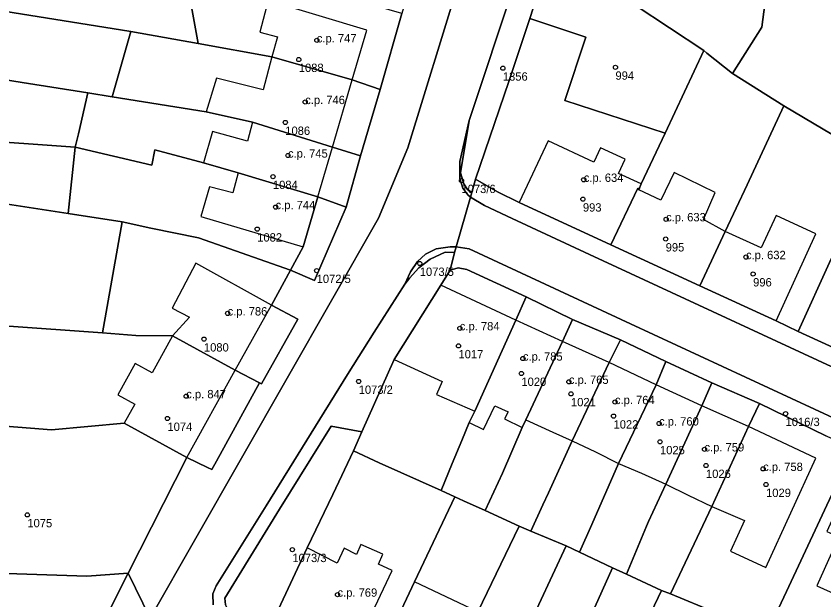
# Model space of a CAD drawing. Extents: x -878211 to -870363, y -1058464 to -1052522.
# Drawn here: x -875048.6 to -874951.8, y -1056537.8 to -1056467.9 of the extents above; entities that cross this region are included whole.
import ezdxf

# ---------------------------------------------------------------- set-up
doc = ezdxf.new("R2010")
doc.units = 0
for name, color, linetype in [('Definiční body', 7, 'Continuous'), ('Polygon budovy', 7, 'Continuous'), ('Polygon parcely', 7, 'Continuous')]:
    doc.layers.add(name, color=color, linetype=linetype)

msp = doc.modelspace()

# ---------------------------------------------------------------- linework, layer by layer
at = {"layer": 'Definiční body'}
for centre in [(-875012.56, -1056470.76994), (-875014.72, -1056473.06994), (-874990.26, -1056474.10994), (-874976.77, -1056473.99994), (-875013.95, -1056478.15994), (-875016.34, -1056480.60994), (-875016.01, -1056484.56994), (-875017.82, -1056487.09994), (-874995.22, -1056487.57994), (-874980.57, -1056487.47994), (-874980.67, -1056489.79994), (-875017.5, -1056490.74994), (-874970.7, -1056492.20994), (-875019.7, -1056493.38994), (-874970.75, -1056494.57994), (-874961.12, -1056496.73994), (-875000.22, -1056497.50994), (-875012.58, -1056498.35994), (-874960.27, -1056498.76994), (-875023.25, -1056503.48994), (-874995.42, -1056505.26994), (-875026.09, -1056506.56994), (-874995.58, -1056507.37994), (-874987.86, -1056508.89994), (-875007.54, -1056511.63994), (-874988.04, -1056510.68994), (-874982.35, -1056511.68994), (-875028.21, -1056513.40994), (-874982.1, -1056513.12994), (-874976.83, -1056514.10994), (-874956.38, -1056515.49994), (-875030.46, -1056516.07994), (-874977, -1056515.79994), (-874971.54, -1056516.67994), (-874971.43, -1056518.87994), (-874966.1, -1056519.77994), (-874965.92, -1056521.71994), (-874959.07, -1056522.11994), (-874958.72, -1056523.99994), (-875047.25, -1056527.62994), (-875015.49, -1056531.79994), (-875010.08, -1056537.18994)]:
    msp.add_circle(centre, 0.25, dxfattribs=at)
at = {"layer": 'Polygon budovy'}
for points in [[(-875019.41, -1056469.79), (-875017.29, -1056470.36), (-875017.95, -1056472.75), (-875008.34, -1056475.52), (-875006.57, -1056469.54), (-875018.38, -1056466.01)], [(-875024.59, -1056475.31), (-875025.84, -1056479.34), (-875020.25, -1056480.57), (-875010.67, -1056483.55), (-875008.34, -1056475.52), (-875017.95, -1056472.75), (-875019.01, -1056476.71)], [(-875020.88, -1056482.83), (-875025.07, -1056481.68), (-875026.13, -1056485.45), (-875021.99, -1056486.64), (-875012.43, -1056489.51), (-875010.67, -1056483.55), (-875020.25, -1056480.57)], [(-874984.84, -1056482.81), (-874988.29, -1056490.21), (-874977.34, -1056495.26), (-874974.09, -1056488.49), (-874973.98, -1056488.69), (-874973.68, -1056487.97), (-874976.41, -1056486.72), (-874975.61, -1056484.99), (-874978.56, -1056483.66), (-874979.35, -1056485.37)], [(-875012.43, -1056489.51), (-875021.99, -1056486.64), (-875022.62, -1056489.04), (-875025.41, -1056488.31), (-875026.46, -1056491.86), (-875014.18, -1056495.52)], [(-874977.34, -1056495.26), (-874966.64, -1056500.19), (-874963.61, -1056493.69), (-874966.21, -1056492.25), (-874964.8, -1056488.99), (-874969.74, -1056486.59), (-874971.34, -1056489.9), (-874973.98, -1056488.69), (-874974.09, -1056488.49)], [(-874963.61, -1056493.69), (-874966.64, -1056500.19), (-874957.51, -1056504.39), (-874952.76, -1056493.97), (-874957.52, -1056491.75), (-874959.31, -1056495.65)], [(-875027.07, -1056497.48), (-875029.91, -1056502.85), (-875027.81, -1056503.93), (-875029.84, -1056506.18), (-875022.33, -1056510.31), (-875017.98, -1056502.52)], [(-874950.93, -1056496.96), (-874954.87, -1056505.66), (-874948.32, -1056508.67), (-874944.46, -1056499.96)], [(-875003.28, -1056509.02), (-874997.55, -1056511.65), (-874998.22, -1056513.21), (-874993.64, -1056515.2), (-874988.69, -1056504.28), (-874997.68, -1056500.1)], [(-874988.69, -1056504.28), (-874993.64, -1056515.2), (-874994.31, -1056516.56), (-874992.6, -1056517.39), (-874991.24, -1056514.56), (-874989.63, -1056515.29), (-874990.05, -1056516.12), (-874987.96, -1056517.15), (-874987.5, -1056516.26), (-874983.11, -1056506.87)], [(-875034.38, -1056514.36), (-875035.63, -1056516.63), (-875028.12, -1056520.77), (-875022.33, -1056510.31), (-875029.84, -1056506.18), (-875032.28, -1056510.61), (-875034.34, -1056509.48), (-875036.4, -1056513.25)], [(-874983.11, -1056506.87), (-874987.5, -1056516.26), (-874984.27, -1056517.74), (-874981.96, -1056518.77), (-874977.52, -1056509.38)], [(-874981.96, -1056518.77), (-874979.18, -1056520.08), (-874976.39, -1056521.47), (-874971.88, -1056512.03), (-874977.52, -1056509.38)], [(-874976.39, -1056521.47), (-874973.64, -1056522.63), (-874970.75, -1056523.97), (-874966.41, -1056514.56), (-874971.88, -1056512.03)], [(-874966.41, -1056514.56), (-874970.75, -1056523.97), (-874968.04, -1056525.28), (-874965.22, -1056526.61), (-874960.83, -1056517.06)], [(-874960.83, -1056517.06), (-874965.22, -1056526.61), (-874961.32, -1056528.31), (-874962.99, -1056531.99), (-874958.75, -1056533.94), (-874952.77, -1056520.85)], [(-874949.99, -1056530.28), (-874952.64, -1056536.12), (-874949.43, -1056537.58), (-874947.98, -1056534.38), (-874945.87, -1056535.39), (-874941.58, -1056525.98), (-874946.91, -1056523.52), (-874948.57, -1056527.17), (-874950, -1056526.46), (-874951.45, -1056529.61)], [(-875013.71, -1056531.6), (-875017.42, -1056539.52), (-875008.05, -1056543.86), (-875003.53, -1056534.28), (-875005.18, -1056533.52), (-875004.64, -1056532.33), (-875007.28, -1056531.17), (-875007.81, -1056532.38), (-875009.29, -1056531.64), (-875010.12, -1056533.4)], [(-875005.3, -1056545.09), (-874997.65, -1056548.75), (-874993.27, -1056539.25), (-875000.87, -1056535.67)]]:
    msp.add_lwpolyline(points, close=True, dxfattribs=at)
at = {"layer": 'Polygon parcely'}
for points in [[(-874975.13, -1056393.67), (-874980.45, -1056410.63), (-874983.57, -1056424.89), (-875001.65, -1056483.66), (-875005.15, -1056492.08), (-875032.55, -1056540.02), (-875035.19, -1056534.63), (-875039.79, -1056543.8), (-875051.68, -1056572.91), (-875052.45, -1056574.91), (-875061.84, -1056600.38), (-875067.07, -1056621.01), (-875069.87, -1056632.77), (-875075.2, -1056659.42), (-875076.83, -1056672.97), (-875088.05, -1056725.8)], [(-874988.88, -1056464.01), (-874994.3, -1056480.36), (-874995.34, -1056486.63), (-874994.95, -1056487.97), (-874994.51, -1056488.65), (-874994, -1056489.02), (-874993.55, -1056487.42), (-874989.53, -1056475.7), (-874987.02, -1056468.17), (-874984.83, -1056461.29)], [(-875024.98, -1056538.42), (-875025.03, -1056537.11), (-875024.63, -1056536.15), (-875018.65, -1056526.53), (-875008.89, -1056510.82), (-875005.67, -1056505.72), (-875002.03, -1056500), (-875001.32, -1056498.51), (-875000.48, -1056497.26), (-874999.55, -1056496.4), (-874998.24, -1056495.75), (-874996.56, -1056495.5), (-874995.85, -1056495.51), (-874994.15, -1056489.56), (-874994.48, -1056489.27), (-874995.08, -1056488.47), (-874995.41, -1056487.33), (-874995.44, -1056485.27), (-874994.3, -1056480.36), (-874988.88, -1056464.01)], [(-874896.18, -1056532.77), (-874907.13, -1056527.72), (-874918.59, -1056522.44), (-874929.29, -1056517.42), (-874942.01, -1056511.56), (-874948.32, -1056508.67), (-874954.87, -1056505.66), (-874957.51, -1056504.39), (-874966.64, -1056500.19), (-874977.34, -1056495.26), (-874988.29, -1056490.21), (-874990.9, -1056488.92), (-874993.55, -1056487.42), (-874994, -1056489.02), (-874994.15, -1056489.56), (-874992.47, -1056490.55), (-874989.14, -1056492.13), (-874979.87, -1056496.45), (-874944.35, -1056512.87), (-874926.87, -1056520.97), (-874895.74, -1056535.41)], [(-874895.74, -1056535.41), (-874926.87, -1056520.97), (-874944.35, -1056512.87), (-874979.87, -1056496.45), (-874989.14, -1056492.13), (-874992.47, -1056490.55), (-874994.15, -1056489.56), (-874995.85, -1056495.51), (-874994.29, -1056495.76), (-874974.98, -1056504.74), (-874950.14, -1056516.23), (-874934.95, -1056523.28), (-874933.59, -1056523.93), (-874932.63, -1056524.5), (-874932.02, -1056525.03), (-874931.4, -1056526.17), (-874931.16, -1056527.54), (-874926.09, -1056529.93), (-874925.12, -1056529.32), (-874923.47, -1056529.11), (-874921.88, -1056529.32), (-874905.42, -1056536.96), (-874875.82, -1056550.68)], [(-874950.14, -1056516.23), (-874974.98, -1056504.74), (-874994.29, -1056495.76), (-874995.85, -1056495.51), (-874996.05, -1056496.2), (-874996.59, -1056498.3), (-874995.64, -1056498.01), (-874994.59, -1056498.21), (-874987.48, -1056501.5), (-874981.9, -1056504.22), (-874976.15, -1056506.65), (-874970.72, -1056509.24), (-874965.2, -1056511.79), (-874959.52, -1056514.3), (-874951.55, -1056518.17)], [(-875023.49, -1056538.42), (-875023.58, -1056537.6), (-875017.03, -1056526.94), (-875010.86, -1056517), (-875007.17, -1056517.69), (-875003.28, -1056509.02), (-874997.68, -1056500.1), (-874996.59, -1056498.3), (-874996.05, -1056496.2), (-874997.16, -1056496.16), (-874998.97, -1056496.99), (-875000.34, -1056498.02), (-875001.45, -1056499.27), (-875002.03, -1056500), (-875005.67, -1056505.72), (-875008.89, -1056510.82), (-875018.65, -1056526.53), (-875024.63, -1056536.15), (-875025.03, -1056537.11), (-875024.98, -1056538.42)], [(-875165.42, -1056538.58), (-875111.86, -1056538.46), (-875069.96, -1056540.11), (-875042.85, -1056541.29), (-875040.36, -1056543.16), (-875039.79, -1056543.8), (-875035.19, -1056534.63), (-875040.13, -1056534.96), (-875059.29, -1056534.35), (-875070.62, -1056533.84), (-875076.18, -1056533.36), (-875083.8, -1056532.99), (-875087.21, -1056532.84), (-875092.6, -1056532.61), (-875097.67, -1056532.62), (-875108.56, -1056532.41), (-875118.8, -1056532.29), (-875140.1, -1056532.21), (-875152.33, -1056530.58)]]:
    msp.add_lwpolyline(points, dxfattribs=at)
for points in [[(-875005.15, -1056492.08), (-875001.65, -1056483.66), (-874983.57, -1056424.89), (-874989.75, -1056424.38), (-874990.17, -1056425.89), (-874992.07, -1056432.71), (-874995.49, -1056444.12), (-874998.92, -1056456.06), (-875002.36, -1056467.57), (-875004.97, -1056476.64), (-875007.33, -1056484.59), (-875009.05, -1056490.76), (-875012.84, -1056499.56), (-875015.72, -1056498.32), (-875017.98, -1056502.52), (-875014.85, -1056504.16), (-875019.19, -1056511.94), (-875019.42, -1056511.79), (-875024.6, -1056521.2), (-875025.16, -1056522.21), (-875025.65, -1056521.97), (-875028.12, -1056520.77), (-875035.19, -1056534.63), (-875032.55, -1056540.02)], [(-874959.23, -1056469.18), (-874958.06, -1056460.29), (-874961.77, -1056458.71), (-874963.39, -1056458.19), (-874964.43, -1056457.86), (-874973.64, -1056454.63), (-874975.09, -1056454.17), (-874981.75, -1056451.96), (-874984.83, -1056461.29), (-874974.39, -1056466.56), (-874966.18, -1056472), (-874965.81, -1056472.29), (-874962.73, -1056474.74)], [(-875026.8, -1056471.15), (-875028.63, -1056461), (-875049.88, -1056459.96), (-875068.74, -1056458.33), (-875070.13, -1056458.37), (-875070.8, -1056466.44), (-875050.07, -1056467.27), (-875034.86, -1056469.7), (-875029.7, -1056470.63)], [(-875005.67, -1056466.6), (-875013.9, -1056464.2), (-875019.29, -1056462.68), (-875022.78, -1056461.8), (-875023.51, -1056461.61), (-875027.33, -1056460.8), (-875028.63, -1056461), (-875026.8, -1056471.15), (-875017.95, -1056472.75), (-875008.34, -1056475.52), (-875004.97, -1056476.64), (-875002.36, -1056467.57)], [(-874933.12, -1056492.01), (-874924.4, -1056496.32), (-874920.02, -1056486.22), (-874916.64, -1056479.02), (-874927.81, -1056474.02), (-874958.06, -1056460.29), (-874959.23, -1056469.18), (-874962.73, -1056474.74), (-874956.59, -1056478.61), (-874948.42, -1056483.43), (-874944.97, -1056485.46), (-874942.97, -1056486.61), (-874938.77, -1056489.01)], [(-874984.83, -1056461.29), (-874987.02, -1056468.17), (-874980.32, -1056470.37), (-874982.82, -1056477.98), (-874970.83, -1056481.91), (-874966.18, -1056472), (-874974.39, -1056466.56)], [(-875071.46, -1056474.44), (-875051.87, -1056475.2), (-875047.86, -1056475.8), (-875040.01, -1056477.06), (-875037.1, -1056477.53), (-875034.86, -1056469.7), (-875050.07, -1056467.27), (-875070.8, -1056466.44)], [(-874970.83, -1056481.91), (-874982.82, -1056477.98), (-874980.32, -1056470.37), (-874987.02, -1056468.17), (-874989.53, -1056475.7), (-874993.55, -1056487.42), (-874990.9, -1056488.92), (-874988.29, -1056490.21), (-874977.34, -1056495.26), (-874974.09, -1056488.49), (-874973.98, -1056488.69), (-874973.68, -1056487.97)], [(-875008.34, -1056475.52), (-875017.95, -1056472.75), (-875026.8, -1056471.15), (-875029.7, -1056470.63), (-875034.86, -1056469.7), (-875037.1, -1056477.53), (-875025.84, -1056479.34), (-875020.25, -1056480.57), (-875010.67, -1056483.55), (-875007.33, -1056484.59), (-875004.97, -1056476.64)], [(-874956.59, -1056478.61), (-874962.73, -1056474.74), (-874965.81, -1056472.29), (-874966.18, -1056472), (-874970.83, -1056481.91), (-874973.68, -1056487.97), (-874973.98, -1056488.69), (-874974.09, -1056488.49), (-874977.34, -1056495.26), (-874966.64, -1056500.19), (-874963.61, -1056493.69), (-874960.99, -1056488.07)], [(-875051.87, -1056475.2), (-875071.46, -1056474.44), (-875097.6, -1056474.07), (-875098.41, -1056480.15), (-875098.56, -1056481.5), (-875061.71, -1056482.61), (-875056.12, -1056482.74), (-875054.48, -1056482.64), (-875041.51, -1056483.58), (-875041.14, -1056481.97), (-875040.01, -1056477.06), (-875047.86, -1056475.8)], [(-875010.67, -1056483.55), (-875020.25, -1056480.57), (-875025.84, -1056479.34), (-875037.1, -1056477.53), (-875040.01, -1056477.06), (-875041.14, -1056481.97), (-875041.51, -1056483.58), (-875032.32, -1056485.71), (-875031.96, -1056483.88), (-875026.13, -1056485.45), (-875021.99, -1056486.64), (-875012.43, -1056489.51), (-875009.05, -1056490.76), (-875007.33, -1056484.59)], [(-874956.59, -1056478.61), (-874960.99, -1056488.07), (-874963.61, -1056493.69), (-874966.64, -1056500.19), (-874957.51, -1056504.39), (-874954.87, -1056505.66), (-874950.93, -1056496.96), (-874947.92, -1056491.14), (-874944.97, -1056485.46), (-874948.42, -1056483.43)], [(-874994, -1056489.02), (-874994.51, -1056488.65), (-874994.95, -1056487.97), (-874995.34, -1056486.63), (-874994.3, -1056480.36), (-874995.44, -1056485.27), (-874995.41, -1056487.33), (-874995.08, -1056488.47), (-874994.48, -1056489.27), (-874994.15, -1056489.56)], [(-875051.24, -1056490.17), (-875042.36, -1056491.53), (-875041.51, -1056483.58), (-875054.48, -1056482.64), (-875056.12, -1056482.74), (-875061.71, -1056482.61), (-875061.84, -1056489.55)], [(-875015.72, -1056498.32), (-875014.18, -1056495.52), (-875012.43, -1056489.51), (-875021.99, -1056486.64), (-875026.13, -1056485.45), (-875031.96, -1056483.88), (-875032.32, -1056485.71), (-875041.51, -1056483.58), (-875042.36, -1056491.53), (-875035.9, -1056492.51), (-875032.46, -1056493.26), (-875026.73, -1056494.43)], [(-874944.97, -1056485.46), (-874947.92, -1056491.14), (-874950.93, -1056496.96), (-874954.87, -1056505.66), (-874948.32, -1056508.67), (-874944.46, -1056499.96), (-874940.21, -1056491.82), (-874938.77, -1056489.01), (-874942.97, -1056486.61)], [(-875099.44, -1056489.12), (-875100.8, -1056500.48), (-875102.36, -1056500.6), (-875102.29, -1056501.67), (-875086.87, -1056502.41), (-875076.7, -1056502.93), (-875073.2, -1056503.17), (-875071.24, -1056503.32), (-875054.33, -1056504.45), (-875050.03, -1056504.99), (-875038.23, -1056505.81), (-875035.9, -1056492.51), (-875042.36, -1056491.53), (-875051.24, -1056490.17), (-875061.84, -1056489.55)], [(-875015.72, -1056498.32), (-875012.84, -1056499.56), (-875009.05, -1056490.76), (-875012.43, -1056489.51), (-875014.18, -1056495.52)], [(-875038.23, -1056505.81), (-875034.24, -1056506.13), (-875029.84, -1056506.18), (-875022.33, -1056510.31), (-875019.42, -1056511.79), (-875019.19, -1056511.94), (-875014.85, -1056504.16), (-875017.98, -1056502.52), (-875015.72, -1056498.32), (-875026.73, -1056494.43), (-875032.46, -1056493.26), (-875035.9, -1056492.51)], [(-874996.56, -1056495.5), (-874998.24, -1056495.75), (-874999.55, -1056496.4), (-875000.48, -1056497.26), (-875001.32, -1056498.51), (-875002.03, -1056500), (-875001.45, -1056499.27), (-875000.34, -1056498.02), (-874998.97, -1056496.99), (-874997.16, -1056496.16), (-874996.05, -1056496.2), (-874995.85, -1056495.51)], [(-874996.59, -1056498.3), (-874997.68, -1056500.1), (-875003.28, -1056509.02), (-875007.17, -1056517.69), (-875008.18, -1056519.94), (-875005.08, -1056521.41), (-874997.66, -1056524.71), (-874996.32, -1056521.46), (-874995.2, -1056518.72), (-874994.31, -1056516.56), (-874993.64, -1056515.2), (-874988.69, -1056504.28), (-874987.48, -1056501.5), (-874994.59, -1056498.21), (-874995.64, -1056498.01)], [(-874981.9, -1056504.22), (-874987.48, -1056501.5), (-874988.69, -1056504.28), (-874993.64, -1056515.2), (-874994.31, -1056516.56), (-874995.2, -1056518.72), (-874996.32, -1056521.46), (-874997.66, -1056524.71), (-874996.02, -1056525.46), (-874994.98, -1056525.94), (-874992.38, -1056527.12), (-874990.32, -1056522.65), (-874987.96, -1056517.15), (-874987.5, -1056516.26), (-874983.11, -1056506.87)], [(-875029.84, -1056506.18), (-875034.24, -1056506.13), (-875038.23, -1056505.81), (-875050.03, -1056504.99), (-875054.33, -1056504.45), (-875055.22, -1056515.06), (-875050.94, -1056515.45), (-875050.94, -1056516.92), (-875044.35, -1056517.43), (-875035.63, -1056516.63), (-875028.12, -1056520.77), (-875025.65, -1056521.97), (-875025.16, -1056522.21), (-875024.6, -1056521.2), (-875019.42, -1056511.79), (-875022.33, -1056510.31)], [(-874981.9, -1056504.22), (-874983.11, -1056506.87), (-874987.5, -1056516.26), (-874987.96, -1056517.15), (-874990.32, -1056522.65), (-874992.38, -1056527.12), (-874988.3, -1056528.99), (-874986.92, -1056529.57), (-874985.48, -1056526.43), (-874984.81, -1056524.98), (-874981.96, -1056518.77), (-874977.52, -1056509.38), (-874976.15, -1056506.65)], [(-874981.08, -1056532.11), (-874979.61, -1056528.78), (-874976.39, -1056521.47), (-874971.88, -1056512.03), (-874970.72, -1056509.24), (-874976.15, -1056506.65), (-874977.52, -1056509.38), (-874981.96, -1056518.77), (-874984.81, -1056524.98), (-874985.48, -1056526.43), (-874986.92, -1056529.57), (-874982.68, -1056531.34)], [(-874981.08, -1056532.11), (-874977.11, -1056533.96), (-874975.43, -1056534.74), (-874973.04, -1056528.98), (-874972.79, -1056528.43), (-874970.75, -1056523.97), (-874966.41, -1056514.56), (-874965.2, -1056511.79), (-874970.72, -1056509.24), (-874971.88, -1056512.03), (-874976.39, -1056521.47), (-874979.61, -1056528.78)], [(-874970.16, -1056537.11), (-874965.22, -1056526.61), (-874960.83, -1056517.06), (-874959.52, -1056514.3), (-874965.2, -1056511.79), (-874966.41, -1056514.56), (-874970.75, -1056523.97), (-874972.79, -1056528.43), (-874973.04, -1056528.98), (-874975.43, -1056534.74), (-874971.25, -1056536.7)], [(-874958.82, -1056542.24), (-874956.28, -1056536.83), (-874948.29, -1056519.7), (-874951.55, -1056518.17), (-874959.52, -1056514.3), (-874960.83, -1056517.06), (-874965.22, -1056526.61), (-874970.16, -1056537.11), (-874964.77, -1056539.33), (-874960.7, -1056541.32)], [(-875059.29, -1056534.35), (-875040.13, -1056534.96), (-875035.19, -1056534.63), (-875028.12, -1056520.77), (-875035.63, -1056516.63), (-875044.35, -1056517.43), (-875050.94, -1056516.92), (-875050.94, -1056515.45), (-875055.22, -1056515.06), (-875056.45, -1056515.14)], [(-875018.69, -1056542.27), (-875017.42, -1056539.52), (-875013.71, -1056531.6), (-875010.63, -1056525.18), (-875008.18, -1056519.94), (-875007.17, -1056517.69), (-875010.86, -1056517), (-875017.03, -1056526.94), (-875023.58, -1056537.6), (-875023.49, -1056538.42), (-875023.11, -1056539.23), (-875022.36, -1056539.98), (-875021.07, -1056540.98)], [(-875006.44, -1056547.8), (-875005.3, -1056545.09), (-875000.87, -1056535.67), (-874996.02, -1056525.46), (-874997.66, -1056524.71), (-875005.08, -1056521.41), (-875008.18, -1056519.94), (-875010.63, -1056525.18), (-875013.71, -1056531.6), (-875017.42, -1056539.52), (-875018.69, -1056542.27)], [(-874948.29, -1056519.7), (-874956.28, -1056536.83), (-874958.82, -1056542.24), (-874955.27, -1056543.98), (-874953.2, -1056544.86), (-874950.7, -1056545.97), (-874947.83, -1056539.69), (-874945.87, -1056535.39), (-874941.58, -1056525.98), (-874940.15, -1056523.31)], [(-874997.65, -1056548.75), (-874993.27, -1056539.25), (-874988.3, -1056528.99), (-874992.38, -1056527.12), (-874994.98, -1056525.94), (-874996.02, -1056525.46), (-875000.87, -1056535.67), (-875005.3, -1056545.09), (-875006.44, -1056547.8), (-874998.77, -1056551.46)], [(-874982.68, -1056531.34), (-874986.92, -1056529.57), (-874988.3, -1056528.99), (-874993.27, -1056539.25), (-874997.65, -1056548.75), (-874998.77, -1056551.46), (-874993.2, -1056554.02), (-874991.91, -1056551.4), (-874987.6, -1056541.88)], [(-874977.11, -1056533.96), (-874981.08, -1056532.11), (-874982.68, -1056531.34), (-874987.6, -1056541.88), (-874991.91, -1056551.4), (-874993.2, -1056554.02), (-874987.52, -1056556.68), (-874986.38, -1056553.91), (-874981.91, -1056544.52), (-874979.62, -1056539.47)], [(-874971.25, -1056536.7), (-874975.43, -1056534.74), (-874977.11, -1056533.96), (-874979.62, -1056539.47), (-874981.91, -1056544.52), (-874986.38, -1056553.91), (-874987.52, -1056556.68), (-874981.76, -1056559.41), (-874980.47, -1056556.6), (-874976.24, -1056547.17)], [(-874964.81, -1056549.06), (-874960.7, -1056541.32), (-874964.77, -1056539.33), (-874970.16, -1056537.11), (-874971.25, -1056536.7), (-874976.24, -1056547.17), (-874980.47, -1056556.6), (-874981.76, -1056559.41), (-874971.87, -1056563.94), (-874970.62, -1056561.17), (-874966.15, -1056551.71)]]:
    msp.add_lwpolyline(points, close=True, dxfattribs=at)

# ---------------------------------------------------------------- texts
at = {"layer": 'Definiční body'}
for s, p in [('c.p. 747', (-875012.56, -1056471.02)), ('1088', (-875014.72, -1056474.559)), ('1356', (-874990.26, -1056475.599)), ('994', (-874976.77, -1056475.489)), ('c.p. 746', (-875013.95, -1056478.409)), ('1086', (-875016.34, -1056482.099)), ('c.p. 745', (-875016.01, -1056484.82)), ('c.p. 634', (-874980.57, -1056487.73)), ('1084', (-875017.82, -1056488.589)), ('1073/6', (-874995.22, -1056489.069)), ('c.p. 744', (-875017.5, -1056491)), ('993', (-874980.67, -1056491.289)), ('c.p. 633', (-874970.7, -1056492.46)), ('1082', (-875019.7, -1056494.879)), ('995', (-874970.75, -1056496.069)), ('c.p. 632', (-874961.12, -1056496.99)), ('1072/5', (-875012.58, -1056499.849)), ('1073/5', (-875000.22, -1056498.999)), ('996', (-874960.27, -1056500.259)), ('c.p. 786', (-875023.25, -1056503.74)), ('c.p. 784', (-874995.42, -1056505.52)), ('1080', (-875026.09, -1056508.059)), ('1017', (-874995.58, -1056508.869)), ('c.p. 785', (-874987.86, -1056509.149)), ('1020', (-874988.04, -1056512.179)), ('c.p. 765', (-874982.35, -1056511.94)), ('1073/2', (-875007.54, -1056513.129)), ('c.p. 847', (-875028.21, -1056513.659)), ('1021', (-874982.1, -1056514.619)), ('c.p. 764', (-874976.83, -1056514.36)), ('c.p. 760', (-874971.54, -1056516.929)), ('1016/3', (-874956.38, -1056516.989)), ('1074', (-875030.46, -1056517.569)), ('1022', (-874977, -1056517.289)), ('c.p. 759', (-874966.1, -1056520.03)), ('1025', (-874971.43, -1056520.369)), ('c.p. 758', (-874959.07, -1056522.37)), ('1026', (-874965.92, -1056523.209)), ('1029', (-874958.72, -1056525.489)), ('1075', (-875047.25, -1056529.119)), ('1073/3', (-875015.49, -1056533.289)), ('c.p. 769', (-875010.08, -1056537.44))]:
    msp.add_text(s, height=0.999996, dxfattribs=at).set_placement(p)

doc.saveas('drawing.dxf')
